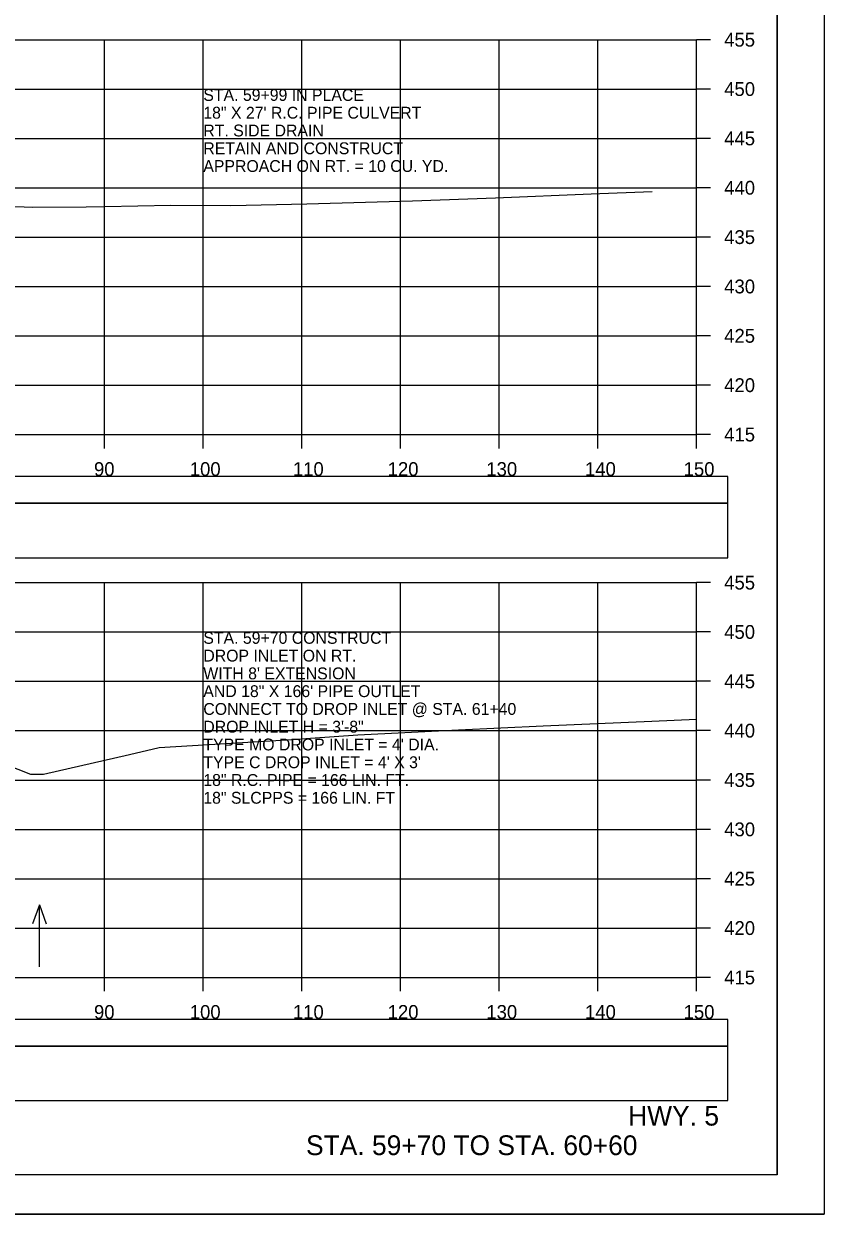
# Model space of a CAD drawing. Extents: x 1371057 to 1372761, y 380005 to 390517.
# Drawn here: x 1371642.7 to 1371723.8, y 384485.2 to 384605.8 of the extents above; entities that cross this region are included whole.
import ezdxf

# ---------------------------------------------------------------- set-up
doc = ezdxf.new("R2010")
doc.units = 0
for name, color, linetype in [('R_Axis', 7, 'Continuous'), ('R_Axis Annot', 7, 'Continuous'), ('R_Border', 7, 'Continuous'), ('R_Detour', 7, 'Continuous'), ('R_Dimension', 7, 'Continuous'), ('R_Draft', 7, 'Continuous'), ('R_Exist Surface', 7, 'Continuous'), ('R_Grid', 7, 'Continuous'), ('R_No Plot', 7, 'Continuous'), ('R_Water Annot', 7, 'Continuous')]:
    doc.layers.add(name, color=color, linetype=linetype)

msp = doc.modelspace()

# ---------------------------------------------------------------- linework, layer by layer
at = {"layer": 'R_Axis'}
for p, q in [((1371710.87, 384564.16), (1371710.87, 384604.16)), ((1371712.27, 384604.16), (1371710.87, 384604.16)), ((1371712.27, 384599.16), (1371710.87, 384599.16)), ((1371712.27, 384594.16), (1371710.87, 384594.16)), ((1371712.27, 384589.16), (1371710.87, 384589.16)), ((1371712.27, 384584.16), (1371710.87, 384584.16)), ((1371712.27, 384579.16), (1371710.87, 384579.16)), ((1371712.27, 384574.16), (1371710.87, 384574.16)), ((1371712.27, 384569.16), (1371710.87, 384569.16)), ((1371410.87, 384564.16), (1371710.87, 384564.16)), ((1371650.87, 384562.76), (1371650.87, 384564.16)), ((1371660.87, 384562.76), (1371660.87, 384564.16)), ((1371670.87, 384562.76), (1371670.87, 384564.16)), ((1371680.87, 384562.76), (1371680.87, 384564.16)), ((1371690.87, 384562.76), (1371690.87, 384564.16)), ((1371700.87, 384562.76), (1371700.87, 384564.16)), ((1371710.87, 384562.76), (1371710.87, 384564.16)), ((1371712.27, 384564.16), (1371710.87, 384564.16)), ((1371710.87, 384509.16), (1371710.87, 384549.16)), ((1371712.27, 384549.16), (1371710.87, 384549.16)), ((1371712.27, 384544.16), (1371710.87, 384544.16)), ((1371712.27, 384539.16), (1371710.87, 384539.16)), ((1371712.27, 384534.16), (1371710.87, 384534.16)), ((1371712.27, 384529.16), (1371710.87, 384529.16)), ((1371712.27, 384524.16), (1371710.87, 384524.16)), ((1371712.27, 384519.16), (1371710.87, 384519.16)), ((1371712.27, 384514.16), (1371710.87, 384514.16)), ((1371410.87, 384509.16), (1371710.87, 384509.16)), ((1371650.87, 384507.76), (1371650.87, 384509.16)), ((1371660.87, 384507.76), (1371660.87, 384509.16)), ((1371670.87, 384507.76), (1371670.87, 384509.16)), ((1371680.87, 384507.76), (1371680.87, 384509.16)), ((1371690.87, 384507.76), (1371690.87, 384509.16)), ((1371700.87, 384507.76), (1371700.87, 384509.16)), ((1371710.87, 384507.76), (1371710.87, 384509.16)), ((1371712.27, 384509.16), (1371710.87, 384509.16))]:
    msp.add_line(p, q, dxfattribs=at)
at = {"layer": 'R_Border'}
for q in [(1371719.05, 384694.62), (1371402.87, 384489.16)]:
    msp.add_line((1371719.05, 384489.16), q, dxfattribs=at)
at = {"layer": 'R_Detour'}
for points in [[(1371407.72, 384557.2), (1371714.03, 384557.2), (1371714.03, 384559.91), (1371407.72, 384559.91)], [(1371407.72, 384502.2), (1371714.03, 384502.2), (1371714.03, 384504.91), (1371407.72, 384504.91)]]:
    msp.add_lwpolyline(points, close=True, dxfattribs=at)
at = {"layer": 'R_Dimension'}
for points in [[(1371407.72, 384551.68), (1371714.03, 384551.68), (1371714.03, 384557.2), (1371407.72, 384557.2)], [(1371407.72, 384496.68), (1371714.03, 384496.68), (1371714.03, 384502.2), (1371407.72, 384502.2)]]:
    msp.add_lwpolyline(points, close=True, dxfattribs=at)
at = {"layer": 'R_Exist Surface'}
for points in [[(1371641.32, 384587.26), (1371642.72, 384587.23), (1371643.51, 384587.19), (1371649, 384587.24), (1371650.88, 384587.27), (1371657.57, 384587.39), (1371663.67, 384587.36), (1371671.37, 384587.54), (1371682.09, 384587.84), (1371690.47, 384588.13), (1371700.2, 384588.56), (1371706.36, 384588.77)], [(1371635.63, 384532.8), (1371643.35, 384529.75), (1371643.84, 384529.74), (1371644.67, 384529.75), (1371653.38, 384531.76), (1371656.41, 384532.45), (1371669.34, 384533.24), (1371676.52, 384533.73), (1371686.73, 384534.23), (1371695.33, 384534.65), (1371706.33, 384535.13), (1371710.87, 384535.31)]]:
    msp.add_lwpolyline(points, dxfattribs=at)
at = {"layer": 'R_Grid'}
for p, q in [((1371410.87, 384604.16), (1371710.87, 384604.16)), ((1371650.87, 384564.16), (1371650.87, 384604.16)), ((1371660.87, 384564.16), (1371660.87, 384604.16)), ((1371670.87, 384564.16), (1371670.87, 384604.16)), ((1371680.87, 384564.16), (1371680.87, 384604.16)), ((1371690.87, 384564.16), (1371690.87, 384604.16)), ((1371700.87, 384564.16), (1371700.87, 384604.16)), ((1371710.87, 384564.16), (1371710.87, 384604.16)), ((1371410.87, 384599.16), (1371710.87, 384599.16)), ((1371410.87, 384594.16), (1371710.87, 384594.16)), ((1371410.87, 384589.16), (1371710.87, 384589.16)), ((1371410.87, 384584.16), (1371710.87, 384584.16)), ((1371410.87, 384579.16), (1371710.87, 384579.16)), ((1371410.87, 384574.16), (1371710.87, 384574.16)), ((1371410.87, 384569.16), (1371710.87, 384569.16)), ((1371410.87, 384564.16), (1371710.87, 384564.16)), ((1371410.87, 384549.16), (1371710.87, 384549.16)), ((1371650.87, 384509.16), (1371650.87, 384549.16)), ((1371660.87, 384509.16), (1371660.87, 384549.16)), ((1371670.87, 384509.16), (1371670.87, 384549.16)), ((1371680.87, 384509.16), (1371680.87, 384549.16)), ((1371690.87, 384509.16), (1371690.87, 384549.16)), ((1371700.87, 384509.16), (1371700.87, 384549.16)), ((1371710.87, 384509.16), (1371710.87, 384549.16)), ((1371410.87, 384544.16), (1371710.87, 384544.16)), ((1371410.87, 384539.16), (1371710.87, 384539.16)), ((1371410.87, 384534.16), (1371710.87, 384534.16)), ((1371410.87, 384529.16), (1371710.87, 384529.16)), ((1371410.87, 384524.16), (1371710.87, 384524.16)), ((1371410.87, 384519.16), (1371710.87, 384519.16)), ((1371410.87, 384514.16), (1371710.87, 384514.16)), ((1371410.87, 384509.16), (1371710.87, 384509.16))]:
    msp.add_line(p, q, dxfattribs=at)
at = {"layer": 'R_No Plot'}
msp.add_line((1371390.47, 384485.18), (1371723.8, 384485.18), dxfattribs=at)
for points in [[(1371390.46, 384698.51), (1371723.8, 384698.51), (1371723.8, 384485.17), (1371390.46, 384485.17)], [(1371636.79, 384694.62), (1371656.41, 384694.62), (1371656.41, 384684.74), (1371672.52, 384684.74), (1371695.72, 384684.74), (1371695.84, 384656.58), (1371719.05, 384656.58), (1371719.05, 384489.16), (1371402.87, 384489.16), (1371402.87, 384694.62)]]:
    msp.add_lwpolyline(points, close=True, dxfattribs=at)
at = {"layer": 'R_Water Annot'}
for p, q in [((1371644.25, 384516.5), (1371643.55, 384514.58)), ((1371644.25, 384510.22), (1371644.25, 384516.5)), ((1371644.25, 384516.5), (1371644.95, 384514.58))]:
    msp.add_line(p, q, dxfattribs=at)

# ---------------------------------------------------------------- texts
at = {"layer": 'R_Axis Annot'}
for s, p in [('455', (1371713.67, 384603.46)), ('450', (1371713.67, 384598.46)), ('445', (1371713.67, 384593.46)), ('440', (1371713.67, 384588.46)), ('435', (1371713.67, 384583.46)), ('430', (1371713.67, 384578.46)), ('425', (1371713.67, 384573.46)), ('420', (1371713.67, 384568.46)), ('415', (1371713.67, 384563.46)), ('90', (1371649.79, 384559.96)), ('100', (1371659.5, 384559.96)), ('110', (1371669.95, 384559.96)), ('120', (1371679.56, 384559.96)), ('130', (1371689.56, 384559.96)), ('140', (1371699.56, 384559.96)), ('150', (1371709.56, 384559.96)), ('455', (1371713.67, 384548.46)), ('450', (1371713.67, 384543.46)), ('445', (1371713.67, 384538.46)), ('440', (1371713.67, 384533.46)), ('435', (1371713.67, 384528.46)), ('430', (1371713.67, 384523.46)), ('425', (1371713.67, 384518.46)), ('420', (1371713.67, 384513.46)), ('415', (1371713.67, 384508.46)), ('90', (1371649.79, 384504.96)), ('100', (1371659.5, 384504.96)), ('110', (1371669.95, 384504.96)), ('120', (1371679.56, 384504.96)), ('130', (1371689.56, 384504.96)), ('140', (1371699.56, 384504.96)), ('150', (1371709.56, 384504.96))]:
    msp.add_text(s, height=1.4, dxfattribs=at).set_placement(p)
at = {"layer": 'R_Draft'}
for s, p in [('HWY. 5', (1371703.93, 384494.15)), ('STA. 59+70 TO STA. 60+60', (1371671.28, 384491.16))]:
    msp.add_text(s, height=2, dxfattribs=at).set_placement(p)
at = {"layer": 'R_Water Annot'}
for s, p in [('STA. 59+99 IN PLACE', (1371660.87, 384597.96)), ('18" X 27\' R.C. PIPE CULVERT', (1371660.87, 384596.16)), ('RT. SIDE DRAIN', (1371660.87, 384594.36)), ('RETAIN AND CONSTRUCT', (1371660.87, 384592.56)), ('APPROACH ON RT. = 10 CU. YD.', (1371660.87, 384590.76)), ('STA. 59+70 CONSTRUCT', (1371660.87, 384542.96)), ('DROP INLET ON RT.', (1371660.87, 384541.16)), ("WITH 8' EXTENSION", (1371660.87, 384539.36)), ('AND 18" X 166\' PIPE OUTLET', (1371660.87, 384537.56)), ('CONNECT TO DROP INLET @ STA. 61+40', (1371660.87, 384535.76)), ('DROP INLET H = 3\'-8"', (1371660.87, 384533.96)), ("TYPE MO DROP INLET = 4' DIA.", (1371660.87, 384532.16)), ("TYPE C DROP INLET = 4' X 3'", (1371660.87, 384530.36)), ('18" R.C. PIPE = 166 LIN. FT.', (1371660.87, 384528.56)), ('18" SLCPPS = 166 LIN. FT', (1371660.87, 384526.76))]:
    msp.add_text(s, height=1.2, dxfattribs=at).set_placement(p)

doc.saveas('drawing.dxf')
